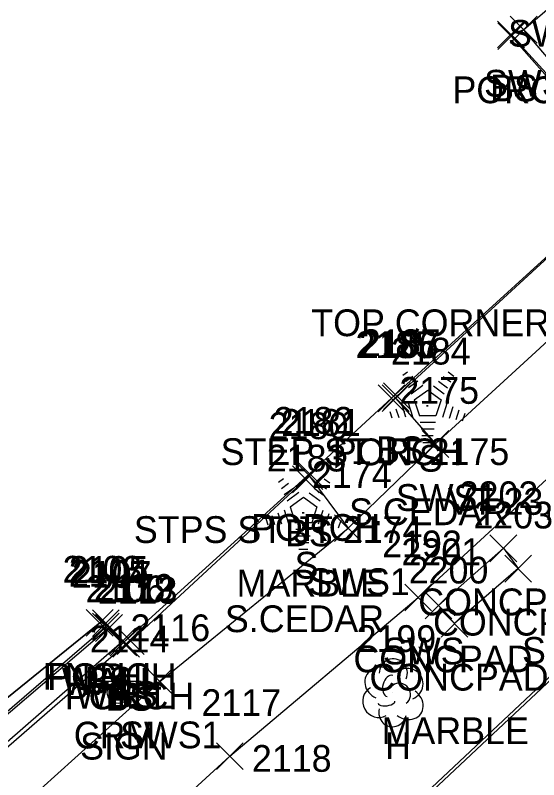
# Model space of a CAD drawing. Extents: x 1462668 to 1465147, y 550359 to 557351.
# Drawn here: x 1464770.2 to 1464809.3, y 552827.8 to 552884.9 of the extents above; entities that cross this region are included whole.
import ezdxf

# ---------------------------------------------------------------- set-up
doc = ezdxf.new("R2010")
doc.units = 0
for name, color, linetype in [('C_C', 7, 'Continuous'), ('L_A', 7, 'Continuous'), ('L_C', 7, 'Continuous'), ('L_I', 7, 'Continuous'), ('L_TIC', 7, 'Continuous'), ('LBF', 7, 'Continuous'), ('LELB', 7, 'Continuous'), ('Level 6', 7, 'Continuous'), ('LFNC', 7, 'Continuous'), ('LS', 7, 'Continuous'), ('LTC', 7, 'Continuous'), ('LTD', 7, 'Continuous'), ('LW', 7, 'Continuous'), ('PSP', 7, 'Continuous'), ('R_A', 7, 'Continuous'), ('R_I', 7, 'Continuous'), ('R_TIC', 7, 'Continuous'), ('RC', 7, 'Continuous'), ('RSW', 7, 'Continuous'), ('S_A', 7, 'Continuous'), ('S_C', 7, 'Continuous'), ('S_I', 7, 'Continuous'), ('SSGN', 7, 'Continuous')]:
    doc.layers.add(name, color=color, linetype=linetype)

msp = doc.modelspace()

# ---------------------------------------------------------------- linework, layer by layer
at = {"layer": 'L_TIC'}
for points in [[(1464806.229, 552882.511), (1464808.229, 552884.511)], [(1464808.229, 552882.511), (1464806.229, 552884.511)], [(1464806.237, 552882.375), (1464808.237, 552884.375)], [(1464808.237, 552882.375), (1464806.237, 552884.375)], [(1464797.714, 552855.488), (1464799.714, 552857.488)], [(1464799.714, 552855.488), (1464797.714, 552857.488)], [(1464797.305, 552855.334), (1464799.305, 552857.334)], [(1464799.305, 552855.334), (1464797.305, 552857.334)], [(1464797.616, 552855.351), (1464799.616, 552857.351)], [(1464799.616, 552855.351), (1464797.616, 552857.351)], [(1464790.913, 552849.284), (1464792.913, 552851.284)], [(1464792.913, 552849.284), (1464790.913, 552851.284)], [(1464791.185, 552849.529), (1464793.185, 552851.529)], [(1464793.185, 552849.529), (1464791.185, 552851.529)], [(1464791.194, 552849.687), (1464793.194, 552851.687)], [(1464793.194, 552849.687), (1464791.194, 552851.687)], [(1464805.659, 552844.129), (1464807.659, 552846.129)], [(1464807.659, 552844.129), (1464805.659, 552846.129)], [(1464806.761, 552842.613), (1464808.761, 552844.613)], [(1464808.761, 552842.613), (1464806.761, 552844.613)], [(1464800.819, 552839.866), (1464802.819, 552841.866)], [(1464802.819, 552839.866), (1464800.819, 552841.866)], [(1464775.514, 552838.567), (1464777.514, 552840.567)], [(1464777.514, 552838.567), (1464775.514, 552840.567)], [(1464775.974, 552838.546), (1464777.974, 552840.546)], [(1464777.974, 552838.546), (1464775.974, 552840.546)], [(1464802.017, 552838.503), (1464804.017, 552840.503)], [(1464804.017, 552838.503), (1464802.017, 552840.503)], [(1464775.974, 552838.276), (1464777.974, 552840.276)], [(1464777.974, 552838.276), (1464775.974, 552840.276)], [(1464776.207, 552838.18), (1464778.207, 552840.18)], [(1464778.207, 552838.18), (1464776.207, 552840.18)], [(1464777.195, 552837.162), (1464779.195, 552839.162)], [(1464779.195, 552837.162), (1464777.195, 552839.162)], [(1464777.829, 552837.206), (1464779.829, 552839.206)], [(1464779.829, 552837.206), (1464777.829, 552839.206)], [(1464777.291, 552837.102), (1464779.291, 552839.102)], [(1464779.291, 552837.102), (1464777.291, 552839.102)], [(1464777.499, 552836.995), (1464779.499, 552838.995)], [(1464779.499, 552836.995), (1464777.499, 552838.995)]]:
    msp.add_lwpolyline(points, dxfattribs=at)
at = {"layer": 'LBF'}
for points in [[(1464776.974, 552839.546), (1464778.291, 552838.102), (1464792.194, 552850.687), (1464798.305, 552856.334), (1464816.51, 552872.931), (1464807.237, 552883.375)], [(1464798.616, 552856.351), (1464801.587, 552852.923)], [(1464792.185, 552850.529), (1464795.058, 552846.637)]]:
    msp.add_lwpolyline(points, dxfattribs=at)
at = {"layer": 'LELB'}
for points in [[(1464798.714, 552856.488), (1464816.751, 552873.076), (1464807.229, 552883.511)], [(1464778.829, 552838.206), (1464791.913, 552850.284)], [(1464776.974, 552839.276), (1464762.247, 552826.603), (1464763.597, 552825.073), (1464778.499, 552837.995)]]:
    msp.add_lwpolyline(points, dxfattribs=at)
at = {"layer": 'Level 6'}
msp.add_lwpolyline([(1464838.403, 552909.627), (1464825.572, 552898.882), (1464814.887, 552890.132), (1464814.846, 552890.046), (1464812.513, 552887.593), (1464808.178, 552883.866), (1464807.229, 552883.511), (1464807.237, 552883.375), (1464816.51, 552872.931), (1464798.305, 552856.334), (1464792.194, 552850.687), (1464778.291, 552838.102), (1464776.974, 552839.546), (1464776.514, 552839.567), (1464764.181, 552829.574), (1464738.324, 552857.979), (1464721.109, 552871.274)], dxfattribs=at)
at = {"layer": 'LFNC'}
msp.add_lwpolyline([(1464738.324, 552857.979), (1464764.181, 552829.574), (1464776.514, 552839.567)], dxfattribs=at)
at = {"layer": 'LS'}
for points in [[(1464803.017, 552839.503), (1464801.819, 552840.866), (1464806.659, 552845.129), (1464807.761, 552843.613)], [(1464807.761, 552843.613), (1464803.017, 552839.503)]]:
    msp.add_lwpolyline(points, dxfattribs=at)
at = {"layer": 'LTC'}
for p, q in [((1464799.148, 552858.064), (1464799.503, 552858.322)), ((1464802.546, 552858.305), (1464802.966, 552858)), ((1464799.358, 552857.599), (1464799.887, 552857.983)), ((1464799.567, 552857.133), (1464800.271, 552857.644)), ((1464801.804, 552857.608), (1464802.483, 552857.114)), ((1464802.175, 552857.956), (1464802.725, 552857.557)), ((1464799.777, 552856.667), (1464800.655, 552857.305)), ((1464800.001, 552856.212), (1464801.013, 552856.947)), ((1464801.013, 552856.947), (1464802.01, 552856.222)), ((1464801.433, 552857.26), (1464802.243, 552856.671)), ((1464799.091, 552855.777), (1464799.363, 552854.941)), ((1464799.547, 552855.993), (1464799.878, 552854.974)), ((1464800.001, 552856.212), (1464800.389, 552855.019)), ((1464802.01, 552856.222), (1464801.619, 552855.019)), ((1464802.448, 552855.951), (1464802.11, 552854.911)), ((1464798.181, 552855.343), (1464798.333, 552854.876)), ((1464798.636, 552855.56), (1464798.848, 552854.908)), ((1464802.892, 552855.701), (1464802.605, 552854.816)), ((1464803.337, 552855.451), (1464803.1, 552854.721)), ((1464803.781, 552855.2), (1464803.594, 552854.626)), ((1464801.619, 552855.019), (1464800.389, 552855.019)), ((1464801.581, 552854.519), (1464800.436, 552854.519)), ((1464801.497, 552854.019), (1464800.509, 552854.019)), ((1464801.413, 552853.519), (1464800.581, 552853.519)), ((1464801.329, 552853.019), (1464800.654, 552853.019)), ((1464789.879, 552850.076), (1464790.233, 552850.333)), ((1464793.277, 552850.316), (1464793.696, 552850.012)), ((1464790.088, 552849.61), (1464790.618, 552849.995)), ((1464790.298, 552849.145), (1464791.002, 552849.656)), ((1464792.535, 552849.62), (1464793.214, 552849.126)), ((1464792.906, 552849.968), (1464793.456, 552849.569)), ((1464790.508, 552848.679), (1464791.386, 552849.317)), ((1464790.732, 552848.224), (1464791.744, 552848.958)), ((1464791.744, 552848.958), (1464792.741, 552848.233)), ((1464792.164, 552849.271), (1464792.973, 552848.682)), ((1464789.822, 552847.788), (1464790.093, 552846.953)), ((1464790.278, 552848.005), (1464790.608, 552846.985)), ((1464790.732, 552848.224), (1464791.119, 552847.03)), ((1464792.741, 552848.233), (1464792.35, 552847.03)), ((1464793.178, 552847.962), (1464792.841, 552846.923)), ((1464788.911, 552847.355), (1464789.063, 552846.887)), ((1464789.367, 552847.572), (1464789.578, 552846.92)), ((1464793.623, 552847.712), (1464793.336, 552846.827)), ((1464794.068, 552847.462), (1464793.831, 552846.732)), ((1464794.512, 552847.212), (1464794.325, 552846.637)), ((1464792.35, 552847.03), (1464791.119, 552847.03)), ((1464792.311, 552846.53), (1464791.167, 552846.53)), ((1464792.228, 552846.03), (1464791.239, 552846.03)), ((1464792.144, 552845.53), (1464791.312, 552845.53)), ((1464792.06, 552845.03), (1464791.385, 552845.03))]:
    msp.add_line(p, q, dxfattribs=at)
at = {"layer": 'LTD'}
msp.add_line((1464798.395, 552834.387), (1464798.395, 552834.387), dxfattribs=at)
msp.add_line((1464798.395, 552834.387), (1464798.395, 552834.387), dxfattribs=at)
msp.add_arc((1464798.442, 552835.821), 1.047, 335.5272, 180.9563, dxfattribs=at)
for centre, major_axis, ratio, start_param, end_param in [((1464797.604, 552835.053), (1.21, -0.512), 0.895232, 1.570796, 4.712389), ((1464799.437, 552834.97), (-1.141, -0.483), 0.949671, 1.570796, 4.712389), ((1464798.187, 552834.845), (-0.208, -0.792), 0.645439, 3.141593, 6.283185), ((1464797.312, 552833.678), (0.584, -1.042), 0.959034, 3.141593, 6.283185), ((1464798.895, 552834.22), (-0.5, 0.667), 0.989748, 3.141593, 6.283185), ((1464799.395, 552833.554), (-1.09, 0.792), 0.841452, 1.570796, 4.712389), ((1464797.937, 552833.637), (-0.625, -0.083), 0.423636, 0, 3.141593), ((1464798.396, 552832.887), (0.265, 1.061), 0.942809, 1.570796, 4.712389)]:
    msp.add_ellipse(centre, major_axis=major_axis, ratio=ratio, start_param=start_param, end_param=end_param, dxfattribs=at)
at = {"layer": 'LW'}
for points in [[(1464777.207, 552839.18), (1464762.497, 552826.649), (1464763.526, 552825.402), (1464778.195, 552838.162)], [(1464778.195, 552838.162), (1464778.291, 552838.102)]]:
    msp.add_lwpolyline(points, dxfattribs=at)
at = {"layer": 'PSP'}
msp.add_lwpolyline([(1464713.42, 552621.664), (1464703.882, 552639.321), (1464698.154, 552650.89), (1464690.708, 552665.219), (1464681.101, 552683.158), (1464703.999, 552722.049), (1464716.476, 552737.914), (1464734.78, 552760.749), (1464735.815, 552761.915), (1464745.244, 552772.268), (1464746.275, 552773.345), (1464761.553, 552790.01), (1464762.974, 552792.101), (1464763.764, 552794.246), (1464784.888, 552812.77), (1464795.307, 552821.347), (1464823.73, 552847.994), (1464827.491, 552852.408)], dxfattribs=at)
at = {"layer": 'R_TIC'}
for points in [[(1464807.178, 552882.866), (1464809.178, 552884.866)], [(1464809.178, 552882.866), (1464807.178, 552884.866)], [(1464800.587, 552851.923), (1464802.587, 552853.923)], [(1464802.587, 552851.923), (1464800.587, 552853.923)], [(1464794.058, 552845.637), (1464796.058, 552847.637)], [(1464796.058, 552845.637), (1464794.058, 552847.637)], [(1464799.303, 552840.458), (1464801.303, 552842.458)], [(1464801.303, 552840.458), (1464799.303, 552842.458)], [(1464779.995, 552834.193), (1464781.995, 552836.193)], [(1464781.995, 552834.193), (1464779.995, 552836.193)], [(1464785.237, 552828.603), (1464787.237, 552830.603)], [(1464787.237, 552828.603), (1464785.237, 552830.603)]]:
    msp.add_lwpolyline(points, dxfattribs=at)
at = {"layer": 'RC'}
msp.add_lwpolyline([(1464771.802, 552815.701), (1464775.868, 552813.45), (1464781.504, 552812.417), (1464784.857, 552812.949), (1464795.156, 552821.468), (1464823.516, 552848.121), (1464827.256, 552852.644), (1464829.76, 552857.171), (1464830.463, 552862.196)], dxfattribs=at)
at = {"layer": 'RSW'}
for points in [[(1464765.829, 552821.71), (1464766.858, 552822.535), (1464767.004, 552822.574), (1464780.995, 552835.193), (1464795.058, 552846.637), (1464801.587, 552852.923), (1464817.203, 552867.24), (1464817.165, 552873.31), (1464808.178, 552883.866)], [(1464771.332, 552816.241), (1464772.17, 552816.707), (1464772.209, 552816.766), (1464786.237, 552829.603), (1464800.303, 552841.458), (1464817.979, 552857.719), (1464829.607, 552867.546)]]:
    msp.add_lwpolyline(points, dxfattribs=at)
at = {"layer": 'SSGN'}
for p, q in [((1464776.267, 552835.207), (1464779.601, 552835.207)), ((1464777.914, 552834.373), (1464777.914, 552834.373))]:
    msp.add_line(p, q, dxfattribs=at)
msp.add_circle((1464777.914, 552834.373), 0.833, dxfattribs=at)

# ---------------------------------------------------------------- texts
at = {"layer": 'C_C'}
msp.add_text('TOP CORNER OF MARBLE PORCH', height=2, dxfattribs=at).set_placement((1464792.312, 552860.975))
at = {"layer": 'L_A'}
for s, p in [('PORCH', (1464802.859, 552878.375)), ('BS', (1464805.67, 552878.511)), ('BS', (1464797.155, 552851.488)), ('STEP ST JT 2175', (1464785.546, 552851.351)), ('PORCH', (1464793.927, 552851.334)), ('S', (1464800.339, 552850.856)), ('STPS ST JT 2174', (1464779.067, 552845.529)), ('PORCH', (1464787.816, 552845.687)), ('BS', (1464790.353, 552845.284)), ('S', (1464791.07, 552842.868)), ('CONCPAD', (1464800.305, 552840.129)), ('CONCPAD', (1464801.407, 552838.613)), ('CONCPAD', (1464795.464, 552835.866)), ('FNCHL', (1464772.262, 552834.567)), ('PORCH', (1464772.596, 552834.546)), ('BS', (1464775.415, 552834.276)), ('CONCPAD', (1464796.662, 552834.503)), ('WALL', (1464773.696, 552834.18)), ('BS', (1464777.27, 552833.206)), ('PORCH', (1464773.913, 552833.102)), ('WALL', (1464774.684, 552833.162)), ('BS', (1464776.94, 552832.995)), ('H', (1464797.828, 552829.387))]:
    msp.add_text(s, height=2, dxfattribs=at).set_placement(p)
at = {"layer": 'L_C'}
for s, p in [('S.CEDAR', (1464795.134, 552846.856)), ('MARBLE', (1464786.736, 552841.529)), ('S.CEDAR', (1464785.865, 552838.868)), ('S.LOC', (1464808.05, 552836.503)), ('MARBLE', (1464797.568, 552830.503)), ('CRM', (1464774.577, 552830.18))]:
    msp.add_text(s, height=2, dxfattribs=at).set_placement(p)
at = {"layer": 'L_I'}
for s, p in [('2187', (1464796.021, 552859.488)), ('2185', (1464795.612, 552859.334)), ('2186', (1464795.868, 552859.351)), ('2184', (1464798.26, 552858.856)), ('2180', (1464789.133, 552853.284)), ('2182', (1464789.501, 552853.687)), ('2181', (1464790.059, 552853.529)), ('2183', (1464788.991, 552850.868)), ('2202', (1464803.321, 552848.129)), ('2203', (1464804.423, 552846.613)), ('2201', (1464799.047, 552843.866)), ('2103', (1464773.742, 552842.567)), ('2104', (1464774.202, 552842.276)), ('2105', (1464774.202, 552842.546)), ('2200', (1464799.592, 552842.503)), ('2107', (1464774.436, 552842.18)), ('2112', (1464776.07, 552841.162)), ('2179', (1464776.128, 552841.206)), ('2106', (1464775.464, 552841.102)), ('2113', (1464776.373, 552840.995)), ('2199', (1464795.695, 552837.387)), ('2118', (1464787.88, 552828.438))]:
    msp.add_text(s, height=2, dxfattribs=at).set_placement(p)
at = {"layer": 'LTC'}
for p in [(1464800.896, 552855.96), (1464791.626, 552847.972)]:
    msp.add_text('.', height=1.037, rotation=270, dxfattribs=at).set_placement(p)
at = {"layer": 'R_A'}
for s, p in [('SWS ST', (1464807.009, 552882.593)), ('SWS1', (1464805.217, 552878.866)), ('SWS1', (1464798.626, 552847.923)), ('SWS1', (1464792.097, 552841.637)), ('SWS', (1464797.673, 552836.458)), ('SWS1', (1464778.035, 552830.193))]:
    msp.add_text(s, height=2, dxfattribs=at).set_placement(p)
at = {"layer": 'R_I'}
for s, p in [('2175', (1464798.894, 552855.923)), ('2174', (1464792.365, 552849.637)), ('2192', (1464797.61, 552844.458)), ('2116', (1464778.814, 552838.193)), ('2117', (1464784.111, 552832.603))]:
    msp.add_text(s, height=2, dxfattribs=at).set_placement(p)
at = {"layer": 'S_A'}
msp.add_text('SIGN', height=2, dxfattribs=at).set_placement((1464775.052, 552829.353))
at = {"layer": 'S_C'}
msp.add_text('VT 23, VT 30, VT 125, VT 74', height=2, dxfattribs=at).set_placement((1464802.509, 552847.632))
at = {"layer": 'S_I'}
msp.add_text('2114', height=2, dxfattribs=at).set_placement((1464775.769, 552837.353))

doc.saveas('drawing.dxf')
